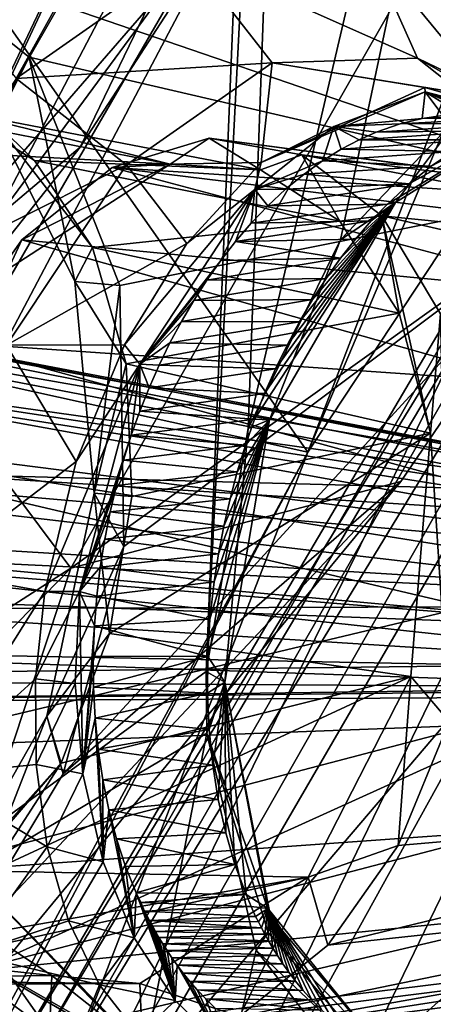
# Model space of a CAD drawing. Header units: metres. Extents: x -150 to 307, y -550 to 84.
# Tile 709 of 1056: x 239.92 to 241.68, y -41.02 to -36.82. Entities that reach past the tile are written whole.
import ezdxf

# ---------------------------------------------------------------- set-up
doc = ezdxf.new("R2010")
doc.units = ezdxf.units.M
doc.layers.add('solid_26006363', color=7, linetype='CONTINUOUS')

msp = doc.modelspace()

# ---------------------------------------------------------------- linework, layer by layer
at = {"layer": 'solid_26006363'}
for points in [[(240.893356, -38.562908, 921.086243), (241.209244, -29.928484, 919.63446), (243.246582, -28.518465, 921.791016)], [(241.288055, -37.757088, 921.346924), (240.893356, -38.562908, 921.086243), (243.246582, -28.518465, 921.791016)], [(241.821762, -37.198532, 921.83136), (241.288055, -37.757088, 921.346924), (243.246582, -28.518465, 921.791016)], [(240.715149, -39.602196, 921.133545), (241.068161, -30.962503, 919.664856), (241.209244, -29.928484, 919.63446)], [(240.893356, -38.562908, 921.086243), (240.715149, -39.602196, 921.133545), (241.209244, -29.928484, 919.63446)], [(240.5952, -31.934561, 919.309814), (241.068161, -30.962503, 919.664856), (238.794006, -41.006287, 919.353943)], [(240.715149, -39.602196, 921.133545), (238.794006, -41.006287, 919.353943), (241.068161, -30.962503, 919.664856)], [(239.842361, -32.530884, 918.573303), (240.5952, -31.934561, 919.309814), (238.794006, -41.006287, 919.353943)], [(242.539032, -32.46727, 932.855042), (239.328918, -38.078091, 929.994934), (243.529114, -33.230476, 933.737122)], [(240.176758, -37.361359, 930.082214), (239.328918, -38.078091, 929.994934), (242.539032, -32.46727, 932.855042)], [(240.176758, -37.361359, 930.082214), (242.539032, -32.46727, 932.855042), (241.138138, -35.875259, 930.931091)], [(242.046982, -32.694599, 929.014771), (242.392914, -37.542408, 930.433044), (239.36879, -36.503628, 926.573669)], [(239.328918, -38.078091, 929.994934), (240.136673, -39.159954, 930.7146), (243.529114, -33.230476, 933.737122)], [(242.392914, -37.542408, 930.433044), (243.529114, -33.230476, 933.737122), (240.136673, -39.159954, 930.7146)], [(234.736954, -37.248657, 943.316956), (241.148804, -38.665115, 947.360596), (237.347733, -33.23772, 945.507507)], [(237.347733, -33.23772, 945.507507), (241.148804, -38.665115, 947.360596), (243.122971, -33.5145, 949.12915)], [(243.122971, -33.5145, 949.12915), (241.148804, -38.665115, 947.360596), (242.194275, -36.185863, 948.295227)], [(241.138138, -35.875259, 930.931091), (238.20903, -33.637695, 926.93396), (238.271088, -39.7729, 928.385193)], [(240.677078, -35.355221, 944.087158), (239.135056, -38.60799, 942.698364), (238.531082, -33.666546, 942.877869)], [(241.48085, -36.072857, 924.75238), (242.305038, -36.855122, 925.898804), (242.674728, -34.74818, 925.894226)], [(239.905167, -41.614983, 934.861145), (240.080185, -41.769451, 935.01709), (243.883804, -35.071087, 938.406006)], [(243.604736, -35.166439, 938.157349), (239.905167, -41.614983, 934.861145), (243.883804, -35.071087, 938.406006)], [(243.883804, -35.071087, 938.406006), (240.080185, -41.769451, 935.01709), (245.380951, -35.539745, 937.731018)], [(239.815033, -41.367912, 934.588806), (239.905167, -41.614983, 934.861145), (243.604736, -35.166439, 938.157349)], [(239.815033, -41.367912, 934.588806), (243.604736, -35.166439, 938.157349), (243.179718, -35.648785, 937.58667)], [(241.069275, -35.263508, 944.212463), (237.800186, -41.511608, 941.278259), (240.677078, -35.355221, 944.087158)], [(241.069275, -35.263508, 944.212463), (241.308289, -35.439671, 943.999573), (237.800186, -41.511608, 941.278259)], [(237.800186, -41.511608, 941.278259), (239.135056, -38.60799, 942.698364), (240.677078, -35.355221, 944.087158)], [(237.800186, -41.511608, 941.278259), (241.308289, -35.439671, 943.999573), (238.037216, -41.653904, 941.060913)], [(238.037216, -41.653904, 941.060913), (241.308289, -35.439671, 943.999573), (249.718872, -36.350456, 933.973816)], [(240.080185, -41.769451, 935.01709), (241.429077, -42.450153, 934.210022), (245.380951, -35.539745, 937.731018)], [(245.380951, -35.539745, 937.731018), (241.429077, -42.450153, 934.210022), (249.327866, -35.577049, 933.357544)], [(241.429077, -42.450153, 934.210022), (245.374908, -42.486263, 929.835571), (249.327866, -35.577049, 933.357544)], [(239.815033, -41.367912, 934.588806), (243.179718, -35.648785, 937.58667), (239.967316, -41.262535, 934.258545)], [(243.179718, -35.648785, 937.58667), (243.17366, -35.876152, 937.115295), (239.967316, -41.262535, 934.258545)], [(240.176758, -37.361359, 930.082214), (241.138138, -35.875259, 930.931091), (238.271088, -39.7729, 928.385193)], [(239.967316, -41.262535, 934.258545), (243.17366, -35.876152, 937.115295), (244.593567, -40.769741, 929.547546)], [(239.904007, -37.067688, 922.902832), (240.468475, -36.05241, 923.564392), (239.589386, -36.662231, 922.687866)], [(239.904007, -37.067688, 922.902832), (240.643631, -36.547993, 923.659241), (240.468475, -36.05241, 923.564392)], [(241.405319, -36.508018, 924.587097), (242.063721, -36.975967, 925.52179), (241.48085, -36.072857, 924.75238)], [(242.063721, -36.975967, 925.52179), (242.305038, -36.855122, 925.898804), (241.48085, -36.072857, 924.75238)], [(242.725357, -36.272541, 948.475281), (242.194275, -36.185863, 948.295227), (241.148804, -38.665115, 947.360596)], [(239.4888, -42.944225, 945.590088), (243.265549, -36.437408, 948.358582), (242.725357, -36.272541, 948.475281)], [(239.4888, -42.944225, 945.590088), (242.725357, -36.272541, 948.475281), (241.148804, -38.665115, 947.360596)], [(242.981049, -42.648418, 934.280579), (238.037216, -41.653904, 941.060913), (249.718872, -36.350456, 933.973816)], [(239.4888, -42.944225, 945.590088), (239.997696, -43.175694, 945.448425), (243.265549, -36.437408, 948.358582)], [(243.265549, -36.437408, 948.358582), (239.997696, -43.175694, 945.448425), (243.686035, -36.496067, 948.03656)], [(239.958694, -36.976372, 927.374451), (239.36879, -36.503628, 926.573669), (242.392914, -37.542408, 930.433044)], [(239.815659, -37.257339, 927.01947), (239.36879, -36.503628, 926.573669), (239.958694, -36.976372, 927.374451)], [(239.997696, -43.175694, 945.448425), (240.415039, -43.255592, 945.11084), (243.686035, -36.496067, 948.03656)], [(243.686035, -36.496067, 948.03656), (240.415039, -43.255592, 945.11084), (249.619125, -38.746769, 938.586487)], [(241.616592, -36.981403, 924.275024), (241.405319, -36.508018, 924.587097), (240.643631, -36.547993, 923.659241)], [(242.131897, -37.389378, 925.085205), (242.063721, -36.975967, 925.52179), (241.405319, -36.508018, 924.587097)], [(242.131897, -37.389378, 925.085205), (241.405319, -36.508018, 924.587097), (241.616592, -36.981403, 924.275024)], [(240.99588, -37.001308, 923.467957), (240.643631, -36.547993, 923.659241), (239.904007, -37.067688, 922.902832)], [(241.616592, -36.981403, 924.275024), (240.643631, -36.547993, 923.659241), (240.99588, -37.001308, 923.467957)], [(240.154846, -37.935215, 927.606689), (239.815659, -37.257339, 927.01947), (239.958694, -36.976372, 927.374451)], [(240.34671, -37.952076, 928.054688), (239.958694, -36.976372, 927.374451), (242.392914, -37.542408, 930.433044)], [(240.154846, -37.935215, 927.606689), (239.958694, -36.976372, 927.374451), (240.34671, -37.952076, 928.054688)], [(240.99588, -37.001308, 923.467957), (239.904007, -37.067688, 922.902832), (240.375, -37.437275, 922.814758)], [(240.99588, -37.001308, 923.467957), (240.375, -37.437275, 922.814758), (240.9487, -37.426933, 922.629578)], [(240.99588, -37.001308, 923.467957), (240.9487, -37.426933, 922.629578), (241.648254, -37.106045, 923.433411)], [(241.616592, -36.981403, 924.275024), (240.99588, -37.001308, 923.467957), (241.987625, -37.160603, 923.903809)], [(240.99588, -37.001308, 923.467957), (241.648254, -37.106045, 923.433411), (241.987625, -37.160603, 923.903809)], [(241.616592, -36.981403, 924.275024), (241.987625, -37.160603, 923.903809), (242.289734, -37.367077, 924.380981)], [(242.131897, -37.389378, 925.085205), (241.616592, -36.981403, 924.275024), (242.289734, -37.367077, 924.380981)], [(240.375, -37.437275, 922.814758), (239.904007, -37.067688, 922.902832), (239.305893, -37.972248, 922.446777)], [(240.9487, -37.426933, 922.629578), (241.64946, -37.124874, 923.160706), (241.648254, -37.106045, 923.433411)], [(240.9487, -37.426933, 922.629578), (241.259827, -37.273426, 922.743103), (241.64946, -37.124874, 923.160706)], [(241.64946, -37.124874, 923.160706), (241.259827, -37.273426, 922.743103), (241.636734, -37.238651, 923.171509)], [(241.487961, -37.604355, 921.904846), (241.523102, -37.597908, 921.653015), (242.254822, -37.139587, 922.400757)], [(241.580841, -37.518021, 921.992554), (241.487961, -37.604355, 921.904846), (242.254822, -37.139587, 922.400757)], [(242.254822, -37.139587, 922.400757), (241.523102, -37.597908, 921.653015), (241.821762, -37.198532, 921.83136)], [(241.675003, -37.44268, 922.085022), (241.580841, -37.518021, 921.992554), (242.254822, -37.139587, 922.400757)], [(241.64946, -37.124874, 923.160706), (241.636734, -37.238651, 923.171509), (241.724594, -37.226254, 923.270752)], [(241.648254, -37.106045, 923.433411), (241.64946, -37.124874, 923.160706), (242.412598, -37.325008, 924.096619)], [(241.648254, -37.106045, 923.433411), (242.412598, -37.325008, 924.096619), (241.987625, -37.160603, 923.903809)], [(241.64946, -37.124874, 923.160706), (241.724594, -37.226254, 923.270752), (241.805618, -37.222374, 923.364136)], [(241.64946, -37.124874, 923.160706), (241.805618, -37.222374, 923.364136), (241.880386, -37.225388, 923.451843)], [(241.64946, -37.124874, 923.160706), (241.880386, -37.225388, 923.451843), (241.949402, -37.23399, 923.534241)], [(241.64946, -37.124874, 923.160706), (241.949402, -37.23399, 923.534241), (242.071518, -37.263645, 923.683411)], [(242.412598, -37.325008, 924.096619), (241.64946, -37.124874, 923.160706), (242.071518, -37.263645, 923.683411)], [(241.767578, -37.379723, 922.179138), (241.675003, -37.44268, 922.085022), (242.254822, -37.139587, 922.400757)], [(238.889725, -37.343037, 925.162048), (239.276672, -37.183903, 925.589844), (240.561066, -37.433292, 924.290771)], [(239.276672, -37.183903, 925.589844), (239.653076, -37.208759, 926.06073), (240.561066, -37.433292, 924.290771)], [(239.653076, -37.208759, 926.06073), (240.946075, -37.457554, 924.744385), (240.561066, -37.433292, 924.290771)], [(239.653076, -37.208759, 926.06073), (239.982254, -37.417767, 926.527527), (240.946075, -37.457554, 924.744385)], [(239.815659, -37.257339, 927.01947), (239.982254, -37.417767, 926.527527), (239.653076, -37.208759, 926.06073)], [(241.523102, -37.597908, 921.653015), (241.288055, -37.757088, 921.346924), (241.821762, -37.198532, 921.83136)], [(241.636734, -37.238651, 923.171509), (242.12587, -37.229767, 922.570374), (242.225708, -37.21376, 922.686707)], [(241.724594, -37.226254, 923.270752), (241.636734, -37.238651, 923.171509), (242.225708, -37.21376, 922.686707)], [(234.736954, -37.248657, 943.316956), (238.644882, -43.297123, 945.126831), (241.148804, -38.665115, 947.360596)], [(239.815659, -37.257339, 927.01947), (240.230164, -37.789959, 926.940552), (239.982254, -37.417767, 926.527527)], [(240.154846, -37.935215, 927.606689), (240.230164, -37.789959, 926.940552), (239.815659, -37.257339, 927.01947)], [(241.259827, -37.273426, 922.743103), (241.541977, -37.26149, 923.066711), (241.636734, -37.238651, 923.171509)], [(241.259827, -37.273426, 922.743103), (241.439697, -37.297241, 922.95636), (241.541977, -37.26149, 923.066711)], [(241.439697, -37.297241, 922.95636), (241.937943, -37.290234, 922.359924), (242.016525, -37.26012, 922.446533)], [(241.541977, -37.26149, 923.066711), (241.439697, -37.297241, 922.95636), (242.016525, -37.26012, 922.446533)], [(241.541977, -37.26149, 923.066711), (242.016525, -37.26012, 922.446533), (242.12587, -37.229767, 922.570374)], [(241.636734, -37.238651, 923.171509), (241.541977, -37.26149, 923.066711), (242.12587, -37.229767, 922.570374)], [(241.259827, -37.273426, 922.743103), (240.922195, -37.542095, 922.41571), (241.211227, -37.419846, 922.720215)], [(240.9487, -37.426933, 922.629578), (240.922195, -37.542095, 922.41571), (241.259827, -37.273426, 922.743103)], [(241.259827, -37.273426, 922.743103), (241.211227, -37.419846, 922.720215), (241.290939, -37.370224, 922.800964)], [(241.259827, -37.273426, 922.743103), (241.290939, -37.370224, 922.800964), (241.367447, -37.329552, 922.880127)], [(241.259827, -37.273426, 922.743103), (241.367447, -37.329552, 922.880127), (241.439697, -37.297241, 922.95636)], [(241.367447, -37.329552, 922.880127), (241.855026, -37.329628, 922.270691), (241.937943, -37.290234, 922.359924)], [(241.439697, -37.297241, 922.95636), (241.367447, -37.329552, 922.880127), (241.937943, -37.290234, 922.359924)], [(238.889725, -37.343037, 925.162048), (240.561066, -37.433292, 924.290771), (239.871796, -37.881165, 923.598389)], [(240.561066, -37.433292, 924.290771), (240.728088, -37.322182, 924.459656), (240.3134, -37.448265, 924.007324)], [(243.002518, -37.62529, 921.867004), (240.3134, -37.448265, 924.007324), (240.728088, -37.322182, 924.459656)], [(240.561066, -37.433292, 924.290771), (240.946075, -37.457554, 924.744385), (240.728088, -37.322182, 924.459656)], [(240.946075, -37.457554, 924.744385), (241.122849, -37.393856, 924.936646), (240.728088, -37.322182, 924.459656)], [(243.343079, -37.673203, 922.244995), (240.728088, -37.322182, 924.459656), (241.122849, -37.393856, 924.936646)], [(243.343079, -37.673203, 922.244995), (243.002518, -37.62529, 921.867004), (240.728088, -37.322182, 924.459656)], [(241.367447, -37.329552, 922.880127), (241.290939, -37.370224, 922.800964), (241.855026, -37.329628, 922.270691)], [(241.290939, -37.370224, 922.800964), (241.767578, -37.379723, 922.179138), (241.855026, -37.329628, 922.270691)], [(240.176758, -37.361359, 930.082214), (238.271088, -39.7729, 928.385193), (239.328918, -38.078091, 929.994934)], [(240.946075, -37.457554, 924.744385), (241.285629, -37.677677, 925.191589), (241.122849, -37.393856, 924.936646)], [(241.285629, -37.677677, 925.191589), (241.463928, -37.654278, 925.395691), (241.122849, -37.393856, 924.936646)], [(243.646057, -37.875282, 922.608643), (241.122849, -37.393856, 924.936646), (241.463928, -37.654278, 925.395691)], [(243.646057, -37.875282, 922.608643), (243.343079, -37.673203, 922.244995), (241.122849, -37.393856, 924.936646)], [(241.290939, -37.370224, 922.800964), (241.211227, -37.419846, 922.720215), (241.767578, -37.379723, 922.179138)], [(241.211227, -37.419846, 922.720215), (241.675003, -37.44268, 922.085022), (241.767578, -37.379723, 922.179138)], [(240.375, -37.437275, 922.814758), (239.305893, -37.972248, 922.446777), (239.863251, -38.207722, 922.437744)], [(240.375, -37.437275, 922.814758), (239.863251, -38.207722, 922.437744), (240.63208, -37.772419, 922.34375)], [(240.561066, -37.433292, 924.290771), (239.928574, -37.75769, 923.634949), (239.871796, -37.881165, 923.598389)], [(240.561066, -37.433292, 924.290771), (240.3134, -37.448265, 924.007324), (239.928574, -37.75769, 923.634949)], [(239.982254, -37.417767, 926.527527), (241.285629, -37.677677, 925.191589), (240.946075, -37.457554, 924.744385)], [(239.982254, -37.417767, 926.527527), (240.230164, -37.789959, 926.940552), (241.285629, -37.677677, 925.191589)], [(240.375, -37.437275, 922.814758), (240.63208, -37.772419, 922.34375), (240.9487, -37.426933, 922.629578)], [(240.63208, -37.772419, 922.34375), (240.922195, -37.542095, 922.41571), (240.9487, -37.426933, 922.629578)], [(240.922195, -37.542095, 922.41571), (241.132248, -37.476727, 922.642212), (241.211227, -37.419846, 922.720215)], [(241.211227, -37.419846, 922.720215), (241.132248, -37.476727, 922.642212), (241.675003, -37.44268, 922.085022)], [(240.3134, -37.448265, 924.007324), (242.340347, -37.989193, 921.21167), (239.928574, -37.75769, 923.634949)], [(242.655258, -37.735737, 921.509216), (242.340347, -37.989193, 921.21167), (240.3134, -37.448265, 924.007324)], [(243.002518, -37.62529, 921.867004), (242.655258, -37.735737, 921.509216), (240.3134, -37.448265, 924.007324)], [(240.922195, -37.542095, 922.41571), (241.053879, -37.54134, 922.566772), (241.132248, -37.476727, 922.642212)], [(241.132248, -37.476727, 922.642212), (241.053879, -37.54134, 922.566772), (241.580841, -37.518021, 921.992554)], [(241.132248, -37.476727, 922.642212), (241.580841, -37.518021, 921.992554), (241.675003, -37.44268, 922.085022)], [(240.977798, -37.612396, 922.495605), (241.487961, -37.604355, 921.904846), (241.580841, -37.518021, 921.992554)], [(241.053879, -37.54134, 922.566772), (240.977798, -37.612396, 922.495605), (241.580841, -37.518021, 921.992554)], [(240.104553, -40.038528, 928.258301), (242.392914, -37.542408, 930.433044), (241.545288, -38.7892, 929.681519)], [(240.104553, -40.038528, 928.258301), (240.363144, -39.067852, 928.332458), (242.392914, -37.542408, 930.433044)], [(241.545288, -38.7892, 929.681519), (242.392914, -37.542408, 930.433044), (240.136673, -39.159954, 930.7146)], [(240.363144, -39.067852, 928.332458), (240.34671, -37.952076, 928.054688), (242.392914, -37.542408, 930.433044)], [(240.365723, -38.205639, 922.160767), (240.431015, -38.28854, 922.027588), (240.922195, -37.542095, 922.41571)], [(240.365723, -38.205639, 922.160767), (240.922195, -37.542095, 922.41571), (240.63208, -37.772419, 922.34375)], [(240.922195, -37.542095, 922.41571), (240.431015, -38.28854, 922.027588), (240.776764, -37.845348, 922.318787)], [(240.922195, -37.542095, 922.41571), (240.776764, -37.845348, 922.318787), (240.839844, -37.7644, 922.372314)], [(240.922195, -37.542095, 922.41571), (240.839844, -37.7644, 922.372314), (240.906738, -37.686718, 922.431091)], [(240.922195, -37.542095, 922.41571), (240.906738, -37.686718, 922.431091), (240.977798, -37.612396, 922.495605)], [(240.922195, -37.542095, 922.41571), (240.977798, -37.612396, 922.495605), (241.053879, -37.54134, 922.566772)], [(240.906738, -37.686718, 922.431091), (241.419006, -37.676743, 921.842163), (241.487961, -37.604355, 921.904846)], [(240.977798, -37.612396, 922.495605), (240.906738, -37.686718, 922.431091), (241.487961, -37.604355, 921.904846)], [(240.921402, -38.523148, 921.483582), (240.985306, -38.526909, 921.262756), (241.523102, -37.597908, 921.653015)], [(240.964142, -38.414371, 921.503967), (240.921402, -38.523148, 921.483582), (241.523102, -37.597908, 921.653015)], [(241.010422, -38.308708, 921.52948), (240.964142, -38.414371, 921.503967), (241.523102, -37.597908, 921.653015)], [(241.523102, -37.597908, 921.653015), (240.985306, -38.526909, 921.262756), (241.288055, -37.757088, 921.346924)], [(241.059937, -38.206577, 921.559998), (241.010422, -38.308708, 921.52948), (241.523102, -37.597908, 921.653015)], [(241.112747, -38.107746, 921.595398), (241.059937, -38.206577, 921.559998), (241.523102, -37.597908, 921.653015)], [(241.168503, -38.012852, 921.63562), (241.112747, -38.107746, 921.595398), (241.523102, -37.597908, 921.653015)], [(241.227036, -37.922249, 921.680359), (241.168503, -38.012852, 921.63562), (241.523102, -37.597908, 921.653015)], [(241.288422, -37.835861, 921.729797), (241.227036, -37.922249, 921.680359), (241.523102, -37.597908, 921.653015)], [(241.352371, -37.754078, 921.783691), (241.288422, -37.835861, 921.729797), (241.523102, -37.597908, 921.653015)], [(241.419006, -37.676743, 921.842163), (241.352371, -37.754078, 921.783691), (241.523102, -37.597908, 921.653015)], [(241.487961, -37.604355, 921.904846), (241.419006, -37.676743, 921.842163), (241.523102, -37.597908, 921.653015)], [(240.230164, -37.789959, 926.940552), (241.537842, -38.071156, 925.577393), (241.285629, -37.677677, 925.191589)], [(240.839844, -37.7644, 922.372314), (241.352371, -37.754078, 921.783691), (241.419006, -37.676743, 921.842163)], [(240.906738, -37.686718, 922.431091), (240.839844, -37.7644, 922.372314), (241.419006, -37.676743, 921.842163)], [(241.285629, -37.677677, 925.191589), (241.537842, -38.071156, 925.577393), (241.463928, -37.654278, 925.395691)], [(241.671448, -38.58387, 925.852478), (241.714722, -38.073242, 925.786194), (241.463928, -37.654278, 925.395691)], [(243.882462, -38.215778, 922.923889), (241.463928, -37.654278, 925.395691), (241.714722, -38.073242, 925.786194)], [(241.537842, -38.071156, 925.577393), (241.671448, -38.58387, 925.852478), (241.463928, -37.654278, 925.395691)], [(243.882462, -38.215778, 922.923889), (243.646057, -37.875282, 922.608643), (241.463928, -37.654278, 925.395691)], [(239.620895, -38.196541, 923.384827), (239.928574, -37.75769, 923.634949), (242.080383, -38.365837, 920.995422)], [(239.871796, -37.881165, 923.598389), (239.928574, -37.75769, 923.634949), (239.620895, -38.196541, 923.384827)], [(239.863251, -38.207722, 922.437744), (240.365723, -38.205639, 922.160767), (240.63208, -37.772419, 922.34375)], [(239.928574, -37.75769, 923.634949), (242.340347, -37.989193, 921.21167), (242.080383, -38.365837, 920.995422)], [(240.839844, -37.7644, 922.372314), (240.776764, -37.845348, 922.318787), (241.288422, -37.835861, 921.729797)], [(240.839844, -37.7644, 922.372314), (241.288422, -37.835861, 921.729797), (241.352371, -37.754078, 921.783691)], [(240.985306, -38.526909, 921.262756), (240.893356, -38.562908, 921.086243), (241.288055, -37.757088, 921.346924)], [(240.154846, -37.935215, 927.606689), (240.372925, -38.286839, 927.257874), (240.230164, -37.789959, 926.940552)], [(240.230164, -37.789959, 926.940552), (240.372925, -38.286839, 927.257874), (241.537842, -38.071156, 925.577393)], [(242.805893, -38.879162, 921.976257), (237.654373, -37.858368, 927.211914), (237.266983, -38.101624, 926.821411)], [(242.927582, -38.850155, 922.084717), (237.861328, -37.880455, 927.457397), (237.654373, -37.858368, 927.211914)], [(242.805893, -38.879162, 921.976257), (242.927582, -38.850155, 922.084717), (237.654373, -37.858368, 927.211914)], [(240.431015, -38.28854, 922.027588), (240.717422, -37.929226, 922.270325), (240.776764, -37.845348, 922.318787)], [(240.717422, -37.929226, 922.270325), (241.227036, -37.922249, 921.680359), (241.288422, -37.835861, 921.729797)], [(240.776764, -37.845348, 922.318787), (240.717422, -37.929226, 922.270325), (241.288422, -37.835861, 921.729797)], [(243.048538, -38.886906, 922.192444), (238.039948, -38.006783, 927.694824), (237.861328, -37.880455, 927.457397)], [(242.927582, -38.850155, 922.084717), (243.048538, -38.886906, 922.192444), (237.861328, -37.880455, 927.457397)], [(240.236954, -38.840012, 927.939941), (240.154846, -37.935215, 927.606689), (240.34671, -37.952076, 928.054688)], [(240.236954, -38.840012, 927.939941), (240.372925, -38.286839, 927.257874), (240.154846, -37.935215, 927.606689)], [(240.431015, -38.28854, 922.027588), (240.661621, -38.015961, 922.226685), (240.717422, -37.929226, 922.270325)], [(240.661621, -38.015961, 922.226685), (241.168503, -38.012852, 921.63562), (241.227036, -37.922249, 921.680359)], [(240.717422, -37.929226, 922.270325), (240.661621, -38.015961, 922.226685), (241.227036, -37.922249, 921.680359)], [(240.236954, -38.840012, 927.939941), (240.34671, -37.952076, 928.054688), (240.363144, -39.067852, 928.332458)], [(243.153946, -38.989582, 922.286377), (238.170105, -38.223709, 927.8974), (238.039948, -38.006783, 927.694824)], [(243.048538, -38.886906, 922.192444), (243.153946, -38.989582, 922.286377), (238.039948, -38.006783, 927.694824)], [(240.431015, -38.28854, 922.027588), (240.609177, -38.10548, 922.187683), (240.661621, -38.015961, 922.226685)], [(240.609177, -38.10548, 922.187683), (241.112747, -38.107746, 921.595398), (241.168503, -38.012852, 921.63562)], [(240.661621, -38.015961, 922.226685), (240.609177, -38.10548, 922.187683), (241.168503, -38.012852, 921.63562)], [(239.328918, -38.078091, 929.994934), (235.139664, -42.377518, 926.26239), (240.136673, -39.159954, 930.7146)], [(242.703568, -38.959759, 921.885132), (237.266983, -38.101624, 926.821411), (237.020554, -38.598747, 926.656616)], [(242.805893, -38.879162, 921.976257), (237.266983, -38.101624, 926.821411), (242.703568, -38.959759, 921.885132)], [(240.372925, -38.286839, 927.257874), (241.671448, -38.58387, 925.852478), (241.537842, -38.071156, 925.577393)], [(240.431015, -38.28854, 922.027588), (240.560013, -38.197567, 922.153076), (240.609177, -38.10548, 922.187683)], [(240.609177, -38.10548, 922.187683), (240.560013, -38.197567, 922.153076), (241.112747, -38.107746, 921.595398)], [(240.560013, -38.197567, 922.153076), (241.059937, -38.206577, 921.559998), (241.112747, -38.107746, 921.595398)], [(241.671448, -38.58387, 925.852478), (241.752335, -39.815365, 926.236938), (241.714722, -38.073242, 925.786194)], [(239.395386, -38.754425, 923.259827), (239.620895, -38.196541, 923.384827), (241.905273, -38.820381, 920.884888)], [(239.620895, -38.196541, 923.384827), (242.080383, -38.365837, 920.995422), (241.905273, -38.820381, 920.884888)], [(243.220795, -39.138725, 922.345947), (238.236343, -38.505096, 928.040833), (238.170105, -38.223709, 927.8974)], [(243.153946, -38.989582, 922.286377), (243.220795, -39.138725, 922.345947), (238.170105, -38.223709, 927.8974)], [(239.863251, -38.207722, 922.437744), (239.546661, -39.173492, 922.404358), (240.1604, -38.70467, 922.085144)], [(239.863251, -38.207722, 922.437744), (240.1604, -38.70467, 922.085144), (240.365723, -38.205639, 922.160767)], [(240.1604, -38.70467, 922.085144), (240.431015, -38.28854, 922.027588), (240.365723, -38.205639, 922.160767)], [(240.431015, -38.28854, 922.027588), (240.513977, -38.29232, 922.122803), (240.560013, -38.197567, 922.153076)], [(240.560013, -38.197567, 922.153076), (240.513977, -38.29232, 922.122803), (241.059937, -38.206577, 921.559998)], [(240.513977, -38.29232, 922.122803), (241.010422, -38.308708, 921.52948), (241.059937, -38.206577, 921.559998)], [(240.026688, -39.259514, 922.124573), (240.174316, -39.259514, 921.967346), (240.431015, -38.28854, 922.027588)], [(240.1604, -38.70467, 922.085144), (240.026688, -39.259514, 922.124573), (240.431015, -38.28854, 922.027588)], [(240.431015, -38.28854, 922.027588), (240.174316, -39.259514, 921.967346), (240.394943, -38.59235, 922.058105)], [(240.236954, -38.840012, 927.939941), (240.397171, -38.854424, 927.449158), (240.372925, -38.286839, 927.257874)], [(240.372925, -38.286839, 927.257874), (240.397171, -38.854424, 927.449158), (241.671448, -38.58387, 925.852478)], [(240.431015, -38.28854, 922.027588), (240.394943, -38.59235, 922.058105), (240.431427, -38.489628, 922.075317)], [(240.431015, -38.28854, 922.027588), (240.431427, -38.489628, 922.075317), (240.47113, -38.389595, 922.096924)], [(240.431015, -38.28854, 922.027588), (240.47113, -38.389595, 922.096924), (240.513977, -38.29232, 922.122803)], [(240.513977, -38.29232, 922.122803), (240.47113, -38.389595, 922.096924), (241.010422, -38.308708, 921.52948)], [(240.47113, -38.389595, 922.096924), (240.964142, -38.414371, 921.503967), (241.010422, -38.308708, 921.52948)], [(240.47113, -38.389595, 922.096924), (240.431427, -38.489628, 922.075317), (240.964142, -38.414371, 921.503967)], [(240.431427, -38.489628, 922.075317), (240.921402, -38.523148, 921.483582), (240.964142, -38.414371, 921.503967)], [(240.431427, -38.489628, 922.075317), (240.394943, -38.59235, 922.058105), (240.921402, -38.523148, 921.483582)], [(243.23764, -39.304554, 922.360962), (238.180374, -39.061001, 928.107605), (238.236343, -38.505096, 928.040833)], [(243.220795, -39.138725, 922.345947), (243.23764, -39.304554, 922.360962), (238.236343, -38.505096, 928.040833)], [(240.394943, -38.59235, 922.058105), (240.882538, -38.634285, 921.468567), (240.921402, -38.523148, 921.483582)], [(240.721268, -39.536766, 921.531799), (240.794785, -39.646706, 921.335999), (240.985306, -38.526909, 921.262756)], [(240.730682, -39.37764, 921.497925), (240.721268, -39.536766, 921.531799), (240.985306, -38.526909, 921.262756)], [(240.74823, -39.218216, 921.473633), (240.730682, -39.37764, 921.497925), (240.985306, -38.526909, 921.262756)], [(240.766632, -39.09911, 921.461792), (240.74823, -39.218216, 921.473633), (240.985306, -38.526909, 921.262756)], [(240.789383, -38.980778, 921.455383), (240.766632, -39.09911, 921.461792), (240.985306, -38.526909, 921.262756)], [(240.816391, -38.863541, 921.454407), (240.789383, -38.980778, 921.455383), (240.985306, -38.526909, 921.262756)], [(240.985306, -38.526909, 921.262756), (240.794785, -39.646706, 921.335999), (240.893356, -38.562908, 921.086243)], [(240.847504, -38.747837, 921.458862), (240.816391, -38.863541, 921.454407), (240.985306, -38.526909, 921.262756)], [(240.882538, -38.634285, 921.468567), (240.847504, -38.747837, 921.458862), (240.985306, -38.526909, 921.262756)], [(240.921402, -38.523148, 921.483582), (240.882538, -38.634285, 921.468567), (240.985306, -38.526909, 921.262756)], [(240.794785, -39.646706, 921.335999), (240.715149, -39.602196, 921.133545), (240.893356, -38.562908, 921.086243)], [(242.599228, -39.251949, 921.792175), (237.020554, -38.598747, 926.656616), (236.974564, -38.907726, 926.678467)], [(242.632782, -39.089531, 921.822021), (242.703568, -38.959759, 921.885132), (237.020554, -38.598747, 926.656616)], [(242.599228, -39.251949, 921.792175), (242.632782, -39.089531, 921.822021), (237.020554, -38.598747, 926.656616)], [(240.174316, -39.259514, 921.967346), (240.361664, -38.698013, 922.045349), (240.394943, -38.59235, 922.058105)], [(240.30278, -39.43898, 927.500305), (241.587585, -39.622803, 925.997803), (241.671448, -38.58387, 925.852478)], [(240.397171, -38.854424, 927.449158), (240.30278, -39.43898, 927.500305), (241.671448, -38.58387, 925.852478)], [(240.394943, -38.59235, 922.058105), (240.361664, -38.698013, 922.045349), (240.882538, -38.634285, 921.468567)], [(241.671448, -38.58387, 925.852478), (241.587585, -39.622803, 925.997803), (241.752335, -39.815365, 926.236938)], [(240.361664, -38.698013, 922.045349), (240.847504, -38.747837, 921.458862), (240.882538, -38.634285, 921.468567)], [(241.148804, -38.665115, 947.360596), (238.644882, -43.297123, 945.126831), (238.99614, -42.730732, 945.43988)], [(239.4888, -42.944225, 945.590088), (241.148804, -38.665115, 947.360596), (238.99614, -42.730732, 945.43988)], [(240.174316, -39.259514, 921.967346), (240.331528, -38.807201, 922.037048), (240.361664, -38.698013, 922.045349)], [(240.361664, -38.698013, 922.045349), (240.331528, -38.807201, 922.037048), (240.847504, -38.747837, 921.458862)], [(240.1604, -38.70467, 922.085144), (239.546661, -39.173492, 922.404358), (240.026688, -39.259514, 922.124573)], [(239.289001, -39.33427, 923.278625), (239.395386, -38.754425, 923.259827), (241.826385, -39.3246, 920.887329)], [(239.395386, -38.754425, 923.259827), (241.905273, -38.820381, 920.884888), (241.826385, -39.3246, 920.887329)], [(240.331528, -38.807201, 922.037048), (240.816391, -38.863541, 921.454407), (240.847504, -38.747837, 921.458862)], [(240.415039, -43.255592, 945.11084), (247.584808, -42.654972, 936.773804), (249.619125, -38.746769, 938.586487)], [(239.400848, -41.389618, 927.768738), (241.545288, -38.7892, 929.681519), (240.136673, -39.159954, 930.7146)], [(239.627625, -40.833538, 927.89386), (241.545288, -38.7892, 929.681519), (239.400848, -41.389618, 927.768738)], [(239.627625, -40.833538, 927.89386), (240.104553, -40.038528, 928.258301), (241.545288, -38.7892, 929.681519)], [(240.174316, -39.259514, 921.967346), (240.304855, -38.919498, 922.033569), (240.331528, -38.807201, 922.037048)], [(240.331528, -38.807201, 922.037048), (240.304855, -38.919498, 922.033569), (240.816391, -38.863541, 921.454407)], [(240.034927, -39.792412, 927.945496), (240.236954, -38.840012, 927.939941), (240.363144, -39.067852, 928.332458)], [(240.034927, -39.792412, 927.945496), (240.30278, -39.43898, 927.500305), (240.236954, -38.840012, 927.939941)], [(240.236954, -38.840012, 927.939941), (240.30278, -39.43898, 927.500305), (240.397171, -38.854424, 927.449158)], [(240.304855, -38.919498, 922.033569), (240.789383, -38.980778, 921.455383), (240.816391, -38.863541, 921.454407)], [(242.616058, -39.417782, 921.807129), (236.974564, -38.907726, 926.678467), (236.996582, -39.205013, 926.775635)], [(242.616058, -39.417782, 921.807129), (242.599228, -39.251949, 921.792175), (236.974564, -38.907726, 926.678467)], [(240.174316, -39.259514, 921.967346), (240.281708, -39.035744, 922.035095), (240.304855, -38.919498, 922.033569)], [(240.304855, -38.919498, 922.033569), (240.281708, -39.035744, 922.035095), (240.789383, -38.980778, 921.455383)], [(240.281708, -39.035744, 922.035095), (240.766632, -39.09911, 921.461792), (240.789383, -38.980778, 921.455383)], [(240.174316, -39.259514, 921.967346), (240.262436, -39.155998, 922.042114), (240.281708, -39.035744, 922.035095)], [(240.281708, -39.035744, 922.035095), (240.262436, -39.155998, 922.042114), (240.766632, -39.09911, 921.461792)], [(243.133301, -39.596745, 922.268005), (237.952423, -39.497189, 927.947632), (238.180374, -39.061001, 928.107605)], [(243.204071, -39.466972, 922.331055), (243.133301, -39.596745, 922.268005), (238.180374, -39.061001, 928.107605)], [(243.23764, -39.304554, 922.360962), (243.204071, -39.466972, 922.331055), (238.180374, -39.061001, 928.107605)], [(240.034927, -39.792412, 927.945496), (240.363144, -39.067852, 928.332458), (240.104553, -40.038528, 928.258301)], [(240.262436, -39.155998, 922.042114), (240.74823, -39.218216, 921.473633), (240.766632, -39.09911, 921.461792)], [(235.139664, -42.377518, 926.26239), (235.709503, -43.703556, 926.770142), (240.136673, -39.159954, 930.7146)], [(239.400848, -41.389618, 927.768738), (240.136673, -39.159954, 930.7146), (235.709503, -43.703556, 926.770142)], [(240.174316, -39.259514, 921.967346), (240.247513, -39.279766, 922.054993), (240.262436, -39.155998, 922.042114)], [(240.262436, -39.155998, 922.042114), (240.247513, -39.279766, 922.054993), (240.74823, -39.218216, 921.473633)], [(242.682907, -39.566921, 921.866699), (236.996582, -39.205013, 926.775635), (237.216064, -39.632263, 927.131287)], [(242.682907, -39.566921, 921.866699), (242.616058, -39.417782, 921.807129), (236.996582, -39.205013, 926.775635)], [(239.531403, -40.045807, 922.650391), (240.026688, -39.259514, 922.124573), (239.546661, -39.173492, 922.404358)], [(240.247513, -39.279766, 922.054993), (240.730682, -39.37764, 921.497925), (240.74823, -39.218216, 921.473633)], [(239.531403, -40.045807, 922.650391), (239.986694, -39.632637, 922.217041), (240.026688, -39.259514, 922.124573)], [(239.986694, -39.632637, 922.217041), (240.155533, -39.652626, 922.04126), (240.174316, -39.259514, 921.967346)], [(239.986694, -39.632637, 922.217041), (240.174316, -39.259514, 921.967346), (240.026688, -39.259514, 922.124573)], [(240.174316, -39.259514, 921.967346), (240.155533, -39.652626, 922.04126), (240.188492, -40.0382, 922.172607)], [(240.174316, -39.259514, 921.967346), (240.237427, -39.406841, 922.074219), (240.247513, -39.279766, 922.054993)], [(240.174316, -39.259514, 921.967346), (240.188492, -40.0382, 922.172607), (240.237427, -39.406841, 922.074219)], [(240.247513, -39.279766, 922.054993), (240.237427, -39.406841, 922.074219), (240.730682, -39.37764, 921.497925)], [(239.301773, -39.927811, 923.437744), (239.289001, -39.33427, 923.278625), (241.826385, -39.3246, 920.887329)], [(239.301773, -39.927811, 923.437744), (241.826385, -39.3246, 920.887329), (241.856979, -39.830635, 921.008667)], [(240.188492, -40.0382, 922.172607), (240.232574, -39.53669, 922.100159), (240.237427, -39.406841, 922.074219)], [(240.237427, -39.406841, 922.074219), (240.232574, -39.53669, 922.100159), (240.721268, -39.536766, 921.531799)], [(240.237427, -39.406841, 922.074219), (240.721268, -39.536766, 921.531799), (240.730682, -39.37764, 921.497925)], [(240.034927, -39.792412, 927.945496), (240.095917, -39.993282, 927.406372), (240.30278, -39.43898, 927.500305)], [(240.30278, -39.43898, 927.500305), (240.095917, -39.993282, 927.406372), (241.587585, -39.622803, 925.997803)], [(243.030975, -39.677341, 922.176819), (237.581894, -39.738045, 927.577881), (237.952423, -39.497189, 927.947632)], [(243.030975, -39.677341, 922.176819), (237.952423, -39.497189, 927.947632), (243.133301, -39.596745, 922.268005)], [(240.188492, -40.0382, 922.172607), (240.233414, -39.668274, 922.132996), (240.232574, -39.53669, 922.100159)], [(240.232574, -39.53669, 922.100159), (240.233414, -39.668274, 922.132996), (240.721268, -39.536766, 921.531799)], [(240.233414, -39.668274, 922.132996), (240.720093, -39.694546, 921.575134), (240.721268, -39.536766, 921.531799)], [(240.721268, -39.536766, 921.531799), (240.720093, -39.694546, 921.575134), (240.794785, -39.646706, 921.335999)], [(242.78833, -39.669598, 921.960632), (242.682907, -39.566921, 921.866699), (237.216064, -39.632263, 927.131287)], [(240.715149, -39.602196, 921.133545), (240.71727, -39.865349, 921.199951), (238.794006, -41.006287, 919.353943)], [(239.797089, -40.454807, 927.177979), (241.150528, -40.480816, 925.694214), (241.587585, -39.622803, 925.997803)], [(240.095917, -39.993282, 927.406372), (239.797089, -40.454807, 927.177979), (241.587585, -39.622803, 925.997803)], [(240.794785, -39.646706, 921.335999), (240.71727, -39.865349, 921.199951), (240.715149, -39.602196, 921.133545)], [(241.587585, -39.622803, 925.997803), (241.150528, -40.480816, 925.694214), (241.534546, -40.344322, 926.108826)], [(241.587585, -39.622803, 925.997803), (241.534546, -40.344322, 926.108826), (241.752335, -39.815365, 926.236938)], [(242.78833, -39.669598, 921.960632), (237.216064, -39.632263, 927.131287), (237.581894, -39.738045, 927.577881)], [(239.531403, -40.045807, 922.650391), (239.988953, -39.998764, 922.360779), (239.986694, -39.632637, 922.217041)], [(239.986694, -39.632637, 922.217041), (239.988953, -39.998764, 922.360779), (240.155533, -39.652626, 922.04126)], [(239.988953, -39.998764, 922.360779), (240.188492, -40.0382, 922.172607), (240.155533, -39.652626, 922.04126)], [(240.188492, -40.0382, 922.172607), (240.240341, -39.801327, 922.173218), (240.233414, -39.668274, 922.132996)], [(240.233414, -39.668274, 922.132996), (240.240341, -39.801327, 922.173218), (240.720093, -39.694546, 921.575134)], [(240.794785, -39.646706, 921.335999), (240.989304, -40.648716, 921.824524), (240.71727, -39.865349, 921.199951)], [(240.720093, -39.694546, 921.575134), (240.727188, -39.84985, 921.627563), (240.794785, -39.646706, 921.335999)], [(240.727188, -39.84985, 921.627563), (240.742615, -40.001656, 921.688843), (240.794785, -39.646706, 921.335999)], [(240.742615, -40.001656, 921.688843), (240.766251, -40.14896, 921.758667), (240.794785, -39.646706, 921.335999)], [(240.766251, -40.14896, 921.758667), (240.797974, -40.290798, 921.836426), (240.794785, -39.646706, 921.335999)], [(240.977676, -40.614494, 921.877747), (240.989304, -40.648716, 921.824524), (240.794785, -39.646706, 921.335999)], [(240.837524, -40.426266, 921.92157), (240.884689, -40.554523, 922.013733), (240.794785, -39.646706, 921.335999)], [(240.977676, -40.614494, 921.877747), (240.794785, -39.646706, 921.335999), (240.884689, -40.554523, 922.013733)], [(240.797974, -40.290798, 921.836426), (240.837524, -40.426266, 921.92157), (240.794785, -39.646706, 921.335999)], [(242.909271, -39.706352, 922.06842), (242.78833, -39.669598, 921.960632), (237.581894, -39.738045, 927.577881)], [(243.030975, -39.677341, 922.176819), (242.909271, -39.706352, 922.06842), (237.581894, -39.738045, 927.577881)], [(240.240341, -39.801327, 922.173218), (240.727188, -39.84985, 921.627563), (240.720093, -39.694546, 921.575134)], [(239.581573, -40.592056, 927.614502), (240.034927, -39.792412, 927.945496), (239.627625, -40.833538, 927.89386)], [(239.581573, -40.592056, 927.614502), (240.095917, -39.993282, 927.406372), (240.034927, -39.792412, 927.945496)], [(240.034927, -39.792412, 927.945496), (240.104553, -40.038528, 928.258301), (239.627625, -40.833538, 927.89386)], [(239.441513, -40.464417, 923.728638), (239.301773, -39.927811, 923.437744), (241.856979, -39.830635, 921.008667)], [(239.441513, -40.464417, 923.728638), (241.856979, -39.830635, 921.008667), (241.99791, -40.281815, 921.239624)], [(240.188492, -40.0382, 922.172607), (240.274414, -40.414429, 922.362244), (240.240341, -39.801327, 922.173218)], [(240.240341, -39.801327, 922.173218), (240.253632, -39.933884, 922.220581), (240.727188, -39.84985, 921.627563)], [(240.274414, -40.414429, 922.362244), (240.253632, -39.933884, 922.220581), (240.240341, -39.801327, 922.173218)], [(243.806168, -40.146416, 923.172058), (241.752335, -39.815365, 926.236938), (241.534546, -40.344322, 926.108826)], [(238.604996, -50.808868, 921.927673), (240.71727, -39.865349, 921.199951), (240.928482, -40.792095, 921.666016)], [(238.604996, -50.808868, 921.927673), (238.794006, -41.006287, 919.353943), (240.71727, -39.865349, 921.199951)], [(240.253632, -39.933884, 922.220581), (240.742615, -40.001656, 921.688843), (240.727188, -39.84985, 921.627563)], [(240.979065, -40.716518, 921.738708), (240.928482, -40.792095, 921.666016), (240.71727, -39.865349, 921.199951)], [(240.989304, -40.648716, 921.824524), (240.979065, -40.716518, 921.738708), (240.71727, -39.865349, 921.199951)], [(240.253632, -39.933884, 922.220581), (240.273438, -40.064434, 922.274902), (240.742615, -40.001656, 921.688843)], [(240.274414, -40.414429, 922.362244), (240.273438, -40.064434, 922.274902), (240.253632, -39.933884, 922.220581)], [(239.531403, -40.045807, 922.650391), (240.036346, -40.350273, 922.554443), (239.988953, -39.998764, 922.360779)], [(239.59436, -40.554329, 927.547913), (240.095917, -39.993282, 927.406372), (239.581573, -40.592056, 927.614502)], [(239.59436, -40.554329, 927.547913), (239.797089, -40.454807, 927.177979), (240.095917, -39.993282, 927.406372)], [(239.988953, -39.998764, 922.360779), (240.036346, -40.350273, 922.554443), (240.188492, -40.0382, 922.172607)], [(240.273438, -40.064434, 922.274902), (240.766251, -40.14896, 921.758667), (240.742615, -40.001656, 921.688843)], [(239.706848, -40.809853, 923.138245), (240.036346, -40.350273, 922.554443), (239.531403, -40.045807, 922.650391)], [(240.036346, -40.350273, 922.554443), (240.274414, -40.414429, 922.362244), (240.188492, -40.0382, 922.172607)], [(241.552429, -48.854286, 924.556152), (243.344803, -40.792419, 924.438721), (243.703293, -40.010384, 924.671448)], [(244.314102, -46.391781, 927.016968), (241.552429, -48.854286, 924.556152), (243.703293, -40.010384, 924.671448)], [(240.273438, -40.064434, 922.274902), (240.299805, -40.19236, 922.336121), (240.766251, -40.14896, 921.758667)], [(240.274414, -40.414429, 922.362244), (240.299805, -40.19236, 922.336121), (240.273438, -40.064434, 922.274902)], [(240.299805, -40.19236, 922.336121), (240.797974, -40.290798, 921.836426), (240.766251, -40.14896, 921.758667)], [(243.806168, -40.146416, 923.172058), (241.233994, -40.771336, 925.862427), (243.54808, -40.519829, 922.95697)], [(243.806168, -40.146416, 923.172058), (241.534546, -40.344322, 926.108826), (241.233994, -40.771336, 925.862427)], [(240.274414, -40.414429, 922.362244), (240.407654, -40.739235, 922.593262), (240.299805, -40.19236, 922.336121)], [(240.299805, -40.19236, 922.336121), (240.332397, -40.315716, 922.40332), (240.797974, -40.290798, 921.836426)], [(240.407654, -40.739235, 922.593262), (240.332397, -40.315716, 922.40332), (240.299805, -40.19236, 922.336121)], [(240.461716, -41.245747, 935.963379), (239.468475, -40.218483, 936.239746), (238.670059, -40.218487, 937.135864)], [(240.588089, -41.333031, 935.892761), (238.670059, -40.218487, 937.135864), (239.638901, -42.608387, 937.999084)], [(240.588089, -41.333031, 935.892761), (240.461716, -41.245747, 935.963379), (238.670059, -40.218487, 937.135864)], [(239.885437, -40.644951, 936.119812), (239.468475, -40.218483, 936.239746), (240.461716, -41.245747, 935.963379)], [(239.698502, -40.884995, 924.125122), (239.441513, -40.464417, 923.728638), (241.99791, -40.281815, 921.239624)], [(239.698502, -40.884995, 924.125122), (241.99791, -40.281815, 921.239624), (242.233566, -40.627262, 921.554382)], [(240.332397, -40.315716, 922.40332), (240.837524, -40.426266, 921.92157), (240.797974, -40.290798, 921.836426)], [(240.332397, -40.315716, 922.40332), (240.371094, -40.433949, 922.476257), (240.837524, -40.426266, 921.92157)], [(240.407654, -40.739235, 922.593262), (240.371094, -40.433949, 922.476257), (240.332397, -40.315716, 922.40332)], [(239.706848, -40.809853, 923.138245), (240.127609, -40.667454, 922.79071), (240.036346, -40.350273, 922.554443)], [(240.036346, -40.350273, 922.554443), (240.127609, -40.667454, 922.79071), (240.274414, -40.414429, 922.362244)], [(241.150528, -40.480816, 925.694214), (241.233994, -40.771336, 925.862427), (241.534546, -40.344322, 926.108826)], [(240.127609, -40.667454, 922.79071), (240.407654, -40.739235, 922.593262), (240.274414, -40.414429, 922.362244)], [(240.371094, -40.433949, 922.476257), (240.415756, -40.546612, 922.554626), (240.837524, -40.426266, 921.92157)], [(240.415756, -40.546612, 922.554626), (240.884689, -40.554523, 922.013733), (240.837524, -40.426266, 921.92157)], [(239.437347, -40.779961, 926.838257), (241.150528, -40.480816, 925.694214), (239.797089, -40.454807, 927.177979)], [(240.407654, -40.739235, 922.593262), (240.415756, -40.546612, 922.554626), (240.371094, -40.433949, 922.476257)], [(239.047729, -40.940445, 926.418091), (240.431366, -40.934322, 924.974854), (241.150528, -40.480816, 925.694214)], [(239.437347, -40.779961, 926.838257), (239.047729, -40.940445, 926.418091), (241.150528, -40.480816, 925.694214)], [(241.150528, -40.480816, 925.694214), (240.431366, -40.934322, 924.974854), (240.85643, -41.076096, 925.499939)], [(241.150528, -40.480816, 925.694214), (240.85643, -41.076096, 925.499939), (241.233994, -40.771336, 925.862427)], [(240.407654, -40.739235, 922.593262), (240.583008, -41.007534, 922.858582), (240.415756, -40.546612, 922.554626)], [(240.415756, -40.546612, 922.554626), (240.435608, -40.588905, 922.587524), (240.884689, -40.554523, 922.013733)], [(240.583008, -41.007534, 922.858582), (240.435608, -40.588905, 922.587524), (240.415756, -40.546612, 922.554626)], [(240.85643, -41.076096, 925.499939), (243.230377, -40.774734, 922.657166), (243.54808, -40.519829, 922.95697)], [(241.233994, -40.771336, 925.862427), (240.85643, -41.076096, 925.499939), (243.54808, -40.519829, 922.95697)], [(240.435608, -40.588905, 922.587524), (240.907074, -40.605225, 922.054565), (240.884689, -40.554523, 922.013733)], [(240.435608, -40.588905, 922.587524), (240.451645, -40.625317, 922.614746), (240.907074, -40.605225, 922.054565)], [(240.583008, -41.007534, 922.858582), (240.451645, -40.625317, 922.614746), (240.435608, -40.588905, 922.587524)], [(240.884689, -40.554523, 922.013733), (240.907074, -40.605225, 922.054565), (240.977676, -40.614494, 921.877747)], [(240.046005, -41.140873, 924.585083), (239.698502, -40.884995, 924.125122), (242.233566, -40.627262, 921.554382)], [(240.046005, -41.140873, 924.585083), (242.233566, -40.627262, 921.554382), (242.539047, -40.834026, 921.919983)], [(240.451645, -40.625317, 922.614746), (240.925705, -40.648373, 922.088806), (240.907074, -40.605225, 922.054565)], [(240.451645, -40.625317, 922.614746), (240.472672, -40.666016, 922.648621), (240.925705, -40.648373, 922.088806)], [(240.583008, -41.007534, 922.858582), (240.472672, -40.666016, 922.648621), (240.451645, -40.625317, 922.614746)], [(240.907074, -40.605225, 922.054565), (240.925705, -40.648373, 922.088806), (240.977676, -40.614494, 921.877747)], [(240.925705, -40.648373, 922.088806), (240.937408, -40.671703, 922.109253), (240.977676, -40.614494, 921.877747)], [(240.937408, -40.671703, 922.109253), (240.950516, -40.696583, 922.131836), (240.977676, -40.614494, 921.877747)], [(240.950516, -40.696583, 922.131836), (240.964951, -40.723381, 922.156494), (240.977676, -40.614494, 921.877747)], [(240.964951, -40.723381, 922.156494), (240.980942, -40.752163, 922.183533), (240.977676, -40.614494, 921.877747)], [(241.481766, -41.236187, 922.632141), (240.989304, -40.648716, 921.824524), (240.977676, -40.614494, 921.877747)], [(241.311951, -41.13562, 922.683289), (241.481766, -41.236187, 922.632141), (240.977676, -40.614494, 921.877747)], [(241.256836, -41.092155, 922.605835), (241.311951, -41.13562, 922.683289), (240.977676, -40.614494, 921.877747)], [(241.208557, -41.04874, 922.536499), (241.256836, -41.092155, 922.605835), (240.977676, -40.614494, 921.877747)], [(241.166229, -41.006042, 922.474365), (241.208557, -41.04874, 922.536499), (240.977676, -40.614494, 921.877747)], [(241.129013, -40.964539, 922.41864), (241.166229, -41.006042, 922.474365), (240.977676, -40.614494, 921.877747)], [(241.096207, -40.924587, 922.368591), (241.129013, -40.964539, 922.41864), (240.977676, -40.614494, 921.877747)], [(241.067215, -40.88641, 922.323486), (241.096207, -40.924587, 922.368591), (240.977676, -40.614494, 921.877747)], [(241.04155, -40.850071, 922.282898), (241.067215, -40.88641, 922.323486), (240.977676, -40.614494, 921.877747)], [(241.01886, -40.815571, 922.246277), (241.04155, -40.850071, 922.282898), (240.977676, -40.614494, 921.877747)], [(240.998779, -40.782913, 922.213318), (241.01886, -40.815571, 922.246277), (240.977676, -40.614494, 921.877747)], [(240.980942, -40.752163, 922.183533), (240.998779, -40.782913, 922.213318), (240.977676, -40.614494, 921.877747)], [(238.268555, -43.685242, 934.1875), (239.885437, -40.644951, 936.119812), (240.302383, -41.070995, 935.999573)], [(239.706848, -40.809853, 923.138245), (240.260101, -40.939751, 923.062073), (240.127609, -40.667454, 922.79071)], [(239.885437, -40.644951, 936.119812), (240.461716, -41.245747, 935.963379), (240.345047, -41.120346, 935.992004)], [(240.302383, -41.070995, 935.999573), (239.885437, -40.644951, 936.119812), (240.345047, -41.120346, 935.992004)], [(240.127609, -40.667454, 922.79071), (240.260101, -40.939751, 923.062073), (240.407654, -40.739235, 922.593262)], [(240.472672, -40.666016, 922.648621), (240.937408, -40.671703, 922.109253), (240.925705, -40.648373, 922.088806)], [(240.472672, -40.666016, 922.648621), (240.950516, -40.696583, 922.131836), (240.937408, -40.671703, 922.109253)], [(240.472672, -40.666016, 922.648621), (240.485046, -40.688248, 922.668152), (240.950516, -40.696583, 922.131836)], [(240.583008, -41.007534, 922.858582), (240.485046, -40.688248, 922.668152), (240.472672, -40.666016, 922.648621)], [(241.481766, -41.236187, 922.632141), (240.979065, -40.716518, 921.738708), (240.989304, -40.648716, 921.824524)], [(238.33255, -40.714607, 925.49585), (239.722946, -40.68037, 924.101746), (240.055344, -40.900566, 924.535645)], [(238.666656, -40.918732, 925.955872), (238.33255, -40.714607, 925.49585), (240.055344, -40.900566, 924.535645)], [(239.722946, -40.68037, 924.101746), (239.698502, -40.884995, 924.125122), (240.046005, -41.140873, 924.585083)], [(240.055344, -40.900566, 924.535645), (239.722946, -40.68037, 924.101746), (240.046005, -41.140873, 924.585083)], [(240.485046, -40.688248, 922.668152), (240.49855, -40.712116, 922.689331), (240.950516, -40.696583, 922.131836)], [(240.583008, -41.007534, 922.858582), (240.49855, -40.712116, 922.689331), (240.485046, -40.688248, 922.668152)], [(240.49855, -40.712116, 922.689331), (240.964951, -40.723381, 922.156494), (240.950516, -40.696583, 922.131836)], [(240.49855, -40.712116, 922.689331), (240.513367, -40.737686, 922.712463), (240.964951, -40.723381, 922.156494)], [(240.583008, -41.007534, 922.858582), (240.513367, -40.737686, 922.712463), (240.49855, -40.712116, 922.689331)], [(241.524399, -41.357037, 922.541077), (240.928482, -40.792095, 921.666016), (240.979065, -40.716518, 921.738708)], [(241.481766, -41.236187, 922.632141), (241.524399, -41.357037, 922.541077), (240.979065, -40.716518, 921.738708)], [(240.260101, -40.939751, 923.062073), (240.583008, -41.007534, 922.858582), (240.407654, -40.739235, 922.593262)], [(240.513367, -40.737686, 922.712463), (240.980942, -40.752163, 922.183533), (240.964951, -40.723381, 922.156494)], [(240.513367, -40.737686, 922.712463), (240.529739, -40.764961, 922.737793), (240.980942, -40.752163, 922.183533)], [(240.583008, -41.007534, 922.858582), (240.529739, -40.764961, 922.737793), (240.513367, -40.737686, 922.712463)], [(240.529739, -40.764961, 922.737793), (240.998779, -40.782913, 922.213318), (240.980942, -40.752163, 922.183533)], [(238.604996, -50.808868, 921.927673), (240.928482, -40.792095, 921.666016), (241.443481, -41.459103, 922.414917)], [(239.967316, -41.262535, 934.258545), (244.593567, -40.769741, 929.547546), (242.354141, -43.519257, 927.550476)], [(240.443222, -41.205883, 925.056213), (242.883255, -40.883923, 922.301025), (243.230377, -40.774734, 922.657166)], [(240.85643, -41.076096, 925.499939), (240.443222, -41.205883, 925.056213), (243.230377, -40.774734, 922.657166)], [(240.529739, -40.764961, 922.737793), (240.547928, -40.7939, 922.765564), (240.998779, -40.782913, 922.213318)], [(240.583008, -41.007534, 922.858582), (240.547928, -40.7939, 922.765564), (240.529739, -40.764961, 922.737793)], [(240.547928, -40.7939, 922.765564), (241.01886, -40.815571, 922.246277), (240.998779, -40.782913, 922.213318)], [(240.547928, -40.7939, 922.765564), (240.568283, -40.824417, 922.796204), (241.01886, -40.815571, 922.246277)], [(240.583008, -41.007534, 922.858582), (240.568283, -40.824417, 922.796204), (240.547928, -40.7939, 922.765564)], [(241.524399, -41.357037, 922.541077), (241.443481, -41.459103, 922.414917), (240.928482, -40.792095, 921.666016)], [(241.552429, -48.854286, 924.556152), (242.78743, -41.393089, 923.937988), (243.344803, -40.792419, 924.438721)], [(240.091232, -41.352524, 923.798645), (239.706848, -40.809853, 923.138245), (239.671478, -41.724751, 923.922485)], [(240.091232, -41.352524, 923.798645), (240.260101, -40.939751, 923.062073), (239.706848, -40.809853, 923.138245)], [(240.443222, -41.205883, 925.056213), (240.046005, -41.140873, 924.585083), (242.539047, -40.834026, 921.919983)], [(240.443222, -41.205883, 925.056213), (242.539047, -40.834026, 921.919983), (242.883255, -40.883923, 922.301025)], [(240.568283, -40.824417, 922.796204), (241.04155, -40.850071, 922.282898), (241.01886, -40.815571, 922.246277)], [(240.568283, -40.824417, 922.796204), (240.591064, -40.856503, 922.830017), (241.04155, -40.850071, 922.282898)], [(240.583008, -41.007534, 922.858582), (240.591064, -40.856503, 922.830017), (240.568283, -40.824417, 922.796204)], [(240.583008, -41.007534, 922.858582), (240.792831, -41.210335, 923.147339), (240.591064, -40.856503, 922.830017)], [(240.591064, -40.856503, 922.830017), (241.067215, -40.88641, 922.323486), (241.04155, -40.850071, 922.282898)], [(240.591064, -40.856503, 922.830017), (240.616547, -40.890156, 922.86731), (241.067215, -40.88641, 922.323486)], [(240.792831, -41.210335, 923.147339), (240.616547, -40.890156, 922.86731), (240.591064, -40.856503, 922.830017)], [(240.616547, -40.890156, 922.86731), (241.096207, -40.924587, 922.368591), (241.067215, -40.88641, 922.323486)], [(238.666656, -40.918732, 925.955872), (240.055344, -40.900566, 924.535645), (240.431366, -40.934322, 924.974854)], [(239.047729, -40.940445, 926.418091), (238.666656, -40.918732, 925.955872), (240.431366, -40.934322, 924.974854)], [(240.055344, -40.900566, 924.535645), (240.046005, -41.140873, 924.585083), (240.443222, -41.205883, 925.056213)], [(240.431366, -40.934322, 924.974854), (240.055344, -40.900566, 924.535645), (240.443222, -41.205883, 925.056213)], [(240.616547, -40.890156, 922.86731), (240.64502, -40.925377, 922.908325), (241.096207, -40.924587, 922.368591)], [(240.792831, -41.210335, 923.147339), (240.64502, -40.925377, 922.908325), (240.616547, -40.890156, 922.86731)], [(240.64502, -40.925377, 922.908325), (241.129013, -40.964539, 922.41864), (241.096207, -40.924587, 922.368591)], [(240.64502, -40.925377, 922.908325), (240.676926, -40.962101, 922.953674), (241.129013, -40.964539, 922.41864)], [(240.792831, -41.210335, 923.147339), (240.676926, -40.962101, 922.953674), (240.64502, -40.925377, 922.908325)], [(241.82869, -40.901661, 925.801758), (241.796783, -41.100155, 925.089417), (241.250061, -41.420963, 925.249878)], [(241.82869, -40.901661, 925.801758), (241.250061, -41.420963, 925.249878), (241.808182, -41.205097, 926.289246)], [(240.091232, -41.352524, 923.798645), (240.428421, -41.156509, 923.357971), (240.260101, -40.939751, 923.062073)], [(240.260101, -40.939751, 923.062073), (240.428421, -41.156509, 923.357971), (240.583008, -41.007534, 922.858582)], [(240.431366, -40.934322, 924.974854), (240.443222, -41.205883, 925.056213), (240.85643, -41.076096, 925.499939)], [(240.676926, -40.962101, 922.953674), (241.166229, -41.006042, 922.474365), (241.129013, -40.964539, 922.41864)], [(240.676926, -40.962101, 922.953674), (240.712769, -41.000164, 923.003845), (241.166229, -41.006042, 922.474365)], [(240.792831, -41.210335, 923.147339), (240.712769, -41.000164, 923.003845), (240.676926, -40.962101, 922.953674)], [(240.428421, -41.156509, 923.357971), (240.792831, -41.210335, 923.147339), (240.583008, -41.007534, 922.858582)], [(240.712769, -41.000164, 923.003845), (241.208557, -41.04874, 922.536499), (241.166229, -41.006042, 922.474365)], [(240.712769, -41.000164, 923.003845), (240.753143, -41.039261, 923.059448), (241.208557, -41.04874, 922.536499)], [(240.792831, -41.210335, 923.147339), (240.753143, -41.039261, 923.059448), (240.712769, -41.000164, 923.003845)]]:
    msp.add_3dface(points, dxfattribs=at)

doc.saveas('drawing.dxf')
